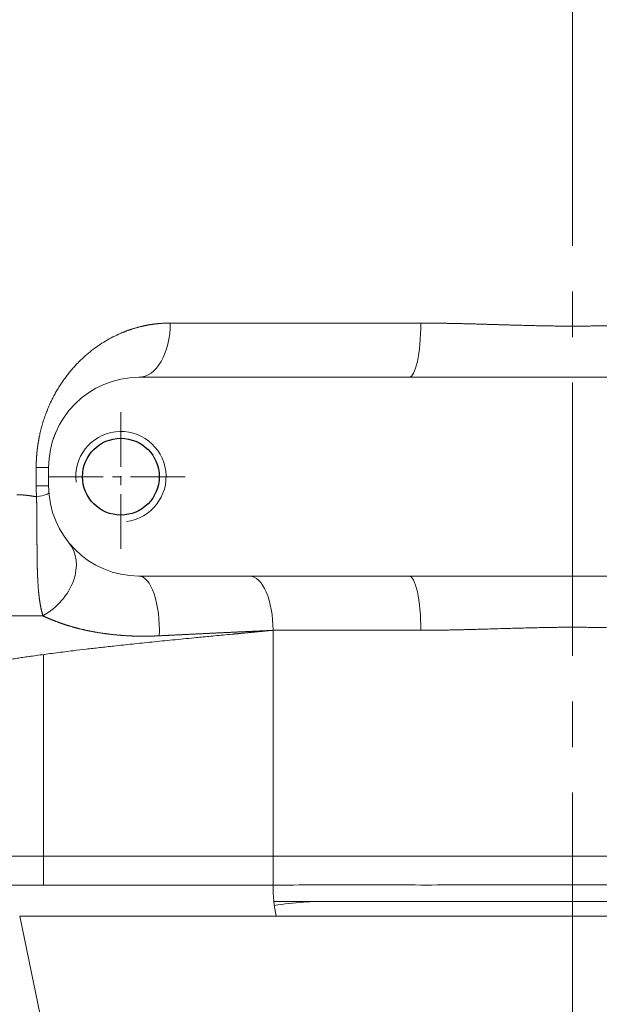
# Model space of a CAD drawing. Header units: millimetres. Extents: x 51337 to 61814, y -21781 to -12277.
# Tile 284 of 378: x 60684 to 60748, y -21135 to -21026. Entities that reach past the tile are written whole.
import ezdxf

# ---------------------------------------------------------------- set-up
doc = ezdxf.new("R2010")
doc.units = ezdxf.units.MM
doc.header["$LTSCALE"] = 0.3175
doc.linetypes.add('CENTER2', pattern=[28.575, 19.05, -3.175, 3.175, -3.175])
for name, color, linetype, lineweight in [('1轮廓实线层', 7, 'Continuous', 18), ('2细线层', 4, 'Continuous', 13), ('3中心线层', 1, 'CENTER2', 13)]:
    doc.layers.add(name, color=color, linetype=linetype, lineweight=lineweight)

msp = doc.modelspace()

# ---------------------------------------------------------------- linework, layer by layer
msp.add_circle((60695.01597, -21076.38829), 4.25)
at = {"layer": '1轮廓实线层'}
for p, q in [((60700.48585, -21059.38829), (60728.21442, -21059.38829)), ((60726.9052, -21065.38829), (60697.01597, -21065.38829)), ((60763.12674, -21065.38829), (60726.9052, -21065.38829)), ((60687.01597, -21075.38829), (60685.64248, -21075.38829)), ((60685.64248, -21077.38829), (60685.64248, -21075.38829)), ((60687.01597, -21075.38829), (60687.01597, -21077.38829)), ((60687.01597, -21077.38829), (60685.64248, -21077.38829)), ((60697.01597, -21087.38829), (60726.9052, -21087.38829)), ((60726.9052, -21087.38829), (60763.12674, -21087.38829)), ((60711.85722, -21093.38829), (60711.85722, -21118.38829)), ((60728.21442, -21093.38829), (60711.85722, -21093.38829)), ((60686.45831, -21096.06659), (60686.45831, -21118.38829)), ((60711.85722, -21118.38829), (60625.7306, -21118.38829)), ((60686.45831, -21121.56863), (60686.45831, -21118.38829)), ((60711.85722, -21121.56775), (60711.85722, -21118.38829)), ((60711.85722, -21118.38829), (60782.98728, -21118.38829)), ((60683.81607, -21125.02839), (60687.47593, -21142.71652))]:
    msp.add_line(p, q, dxfattribs=at)
for centre, start, end in [((60697.01597, -21075.38829), 90, 180), ((60697.01597, -21077.38829), 180, 270)]:
    msp.add_arc(centre, 10, start, end, dxfattribs=at)
for centre, major_axis, ratio, start_param, end_param in [((60697.01597, -21059.38829), (0, 6), 0.578313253, 3.141592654, 4.71238898), ((60726.9052, -21059.38829), (0, 6), 0.218202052, 3.141592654, 4.71238898), ((60681.06333, -21078.61842), (-5.98224, -0.4613), 0.092536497, 2.446872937, 3.141592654), ((60684.61422, -21087.49752), (4.65066, 3.79096), 0.760292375, 4.487696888, 6.283185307), ((60697.01597, -21093.38829), (0, 6), 0.376423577, 4.611352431, 6.283185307), ((60709.27343, -21093.38829), (0, 6), 0.430633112, 4.71238898, 6.283185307), ((60726.9052, -21093.38829), (0, 6), 0.218202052, 4.71238898, 6.283185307), ((60715.30229, -21121.56775), (-0.00003, 8), 0.430633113, 1.570794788, 2.018309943)]:
    msp.add_ellipse(centre, major_axis=major_axis, ratio=ratio, start_param=start_param, end_param=end_param, dxfattribs=at)
for points, knots in [([(60685.64248, -21075.38829), (60685.6425, -21075.37065), (60685.64253, -21075.33535), (60685.64279, -21075.28241), (60685.6432, -21075.22947), (60685.64378, -21075.17653), (60685.64452, -21075.12359), (60685.64543, -21075.07064), (60685.6465, -21075.0177), (60685.64774, -21074.96475), (60685.64915, -21074.91181), (60685.65072, -21074.85886), (60685.65246, -21074.80591), (60685.65436, -21074.75296), (60685.65643, -21074.70001), (60685.65866, -21074.64706), (60685.66106, -21074.59411), (60685.66362, -21074.54116), (60685.66635, -21074.48821), (60685.66924, -21074.43525), (60685.67231, -21074.3823), (60685.67553, -21074.32934), (60685.67892, -21074.27639), (60685.68248, -21074.22343), (60685.68621, -21074.17047), (60685.69009, -21074.11751), (60685.69415, -21074.06455), (60685.69837, -21074.01159), (60685.70276, -21073.95863), (60685.70731, -21073.90567), (60685.71203, -21073.85271), (60685.71692, -21073.79975), (60685.72197, -21073.74678), (60685.72719, -21073.69382), (60685.73257, -21073.64085), (60685.73812, -21073.58788), (60685.74384, -21073.53492), (60685.74973, -21073.48195), (60685.75578, -21073.42898), (60685.76199, -21073.37601), (60685.76838, -21073.32304), (60685.77493, -21073.27007), (60685.78165, -21073.2171), (60685.78853, -21073.16412), (60685.79559, -21073.11115), (60685.80281, -21073.05817), (60685.81019, -21073.0052), (60685.81775, -21072.95222), (60685.82547, -21072.89925), (60685.83336, -21072.84627), (60685.84141, -21072.79329), (60685.84964, -21072.74031), (60685.85803, -21072.68733), (60685.86659, -21072.63435), (60685.87532, -21072.58137), (60685.88422, -21072.52838), (60685.89328, -21072.4754), (60685.90251, -21072.42242), (60685.91192, -21072.36943), (60685.92149, -21072.31645), (60685.93122, -21072.26346), (60685.94113, -21072.21047), (60685.95121, -21072.15748), (60685.96146, -21072.10449), (60685.97187, -21072.0515), (60685.98245, -21071.99851), (60685.99321, -21071.94552), (60686.0384, -21071.7263), (60686.12447, -21071.34282), (60686.26452, -21070.80129), (60686.42186, -21070.26591), (60686.59666, -21069.73671), (60686.78911, -21069.21366), (60686.96369, -21068.78486), (60687.11171, -21068.44571), (60687.22682, -21068.1931), (60687.34577, -21067.94305), (60687.46856, -21067.69553), (60687.59523, -21067.45057), (60687.72582, -21067.20814), (60687.86034, -21066.96827), (60687.99883, -21066.73093), (60688.14131, -21066.49615), (60688.28783, -21066.2639), (60688.43841, -21066.0342), (60688.59309, -21065.80705), (60688.75189, -21065.58244), (60688.91486, -21065.36038), (60689.08202, -21065.14086), (60689.25341, -21064.92388), (60689.42907, -21064.70945), (60689.60903, -21064.49756), (60689.79334, -21064.28822), (60689.98201, -21064.08142), (60690.17511, -21063.87717), (60690.52907, -21063.51574), (60691.05641, -21063.01741), (60691.77724, -21062.41605), (60692.52959, -21061.86539), (60693.31415, -21061.36544), (60694.13158, -21060.91621), (60694.72885, -21060.63652), (60695.08345, -21060.4855), (60695.18365, -21060.4437), (60695.28401, -21060.40272), (60695.38451, -21060.36254), (60695.48517, -21060.32317), (60695.58597, -21060.28462), (60695.68692, -21060.24688), (60695.78801, -21060.20995), (60695.88926, -21060.17383), (60695.99065, -21060.13853), (60696.09219, -21060.10403), (60696.19387, -21060.07035), (60696.29571, -21060.03748), (60696.39768, -21060.00542), (60696.49981, -21059.97417), (60696.60208, -21059.94373), (60696.70449, -21059.91411), (60696.80705, -21059.88529), (60696.90976, -21059.85729), (60697.01261, -21059.8301), (60697.1156, -21059.80372), (60697.21874, -21059.77816), (60697.32202, -21059.7534), (60697.42545, -21059.72946), (60697.52902, -21059.70632), (60697.63273, -21059.684), (60697.73658, -21059.6625), (60697.84058, -21059.6418), (60697.94471, -21059.62191), (60698.04899, -21059.60284), (60698.15341, -21059.58458), (60698.25797, -21059.56713), (60698.36268, -21059.55049), (60698.46752, -21059.53466), (60698.5725, -21059.51965), (60698.67762, -21059.50544), (60698.78289, -21059.49205), (60698.88829, -21059.47947), (60698.99383, -21059.4677), (60699.09951, -21059.45674), (60699.20533, -21059.4466), (60699.31128, -21059.43726), (60699.41738, -21059.42874), (60699.52361, -21059.42103), (60699.62998, -21059.41413), (60699.73648, -21059.40804), (60699.84313, -21059.40277), (60699.9499, -21059.3983), (60700.05682, -21059.39465), (60700.16387, -21059.39181), (60700.27106, -21059.38979), (60700.37837, -21059.38853), (60700.45003, -21059.38837), (60700.48585, -21059.38829)], [0, 0, 0, 0, 0.001866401, 0.003732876, 0.005599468, 0.007466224, 0.009333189, 0.011200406, 0.01306792, 0.014935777, 0.016804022, 0.018672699, 0.020541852, 0.022411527, 0.024281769, 0.026152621, 0.028024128, 0.029896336, 0.031769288, 0.033643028, 0.035517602, 0.037393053, 0.039269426, 0.041146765, 0.043025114, 0.044904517, 0.046785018, 0.048666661, 0.05054949, 0.052433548, 0.05431888, 0.056205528, 0.058093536, 0.059982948, 0.061873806, 0.063766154, 0.065660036, 0.067555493, 0.06945257, 0.071351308, 0.07325175, 0.075153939, 0.077057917, 0.078963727, 0.08087141, 0.082781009, 0.084692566, 0.086606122, 0.088521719, 0.090439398, 0.092359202, 0.094281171, 0.096205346, 0.098131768, 0.100060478, 0.101991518, 0.103924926, 0.105860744, 0.107799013, 0.109739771, 0.111683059, 0.113628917, 0.115577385, 0.117528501, 0.119482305, 0.121438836, 0.123398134, 0.125360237, 0.145790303, 0.166338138, 0.187045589, 0.207953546, 0.229101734, 0.250528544, 0.261317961, 0.272138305, 0.282993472, 0.293887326, 0.304823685, 0.315806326, 0.326838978, 0.337925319, 0.349068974, 0.360273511, 0.371542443, 0.382879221, 0.394287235, 0.405769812, 0.417330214, 0.428971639, 0.440697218, 0.452510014, 0.464413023, 0.476409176, 0.488501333, 0.500692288, 0.541946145, 0.583157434, 0.624431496, 0.665873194, 0.707586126, 0.749671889, 0.754546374, 0.759412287, 0.764269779, 0.769119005, 0.773960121, 0.778793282, 0.783618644, 0.788436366, 0.793246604, 0.798049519, 0.802845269, 0.807634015, 0.812415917, 0.817191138, 0.82195984, 0.826722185, 0.831478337, 0.836228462, 0.840972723, 0.845711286, 0.850444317, 0.855171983, 0.859894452, 0.864611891, 0.869324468, 0.874032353, 0.878735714, 0.883434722, 0.888129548, 0.892820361, 0.897507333, 0.902190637, 0.906870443, 0.911546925, 0.916220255, 0.920890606, 0.925558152, 0.930223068, 0.934885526, 0.939545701, 0.944203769, 0.948859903, 0.95351428, 0.958167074, 0.96281846, 0.967468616, 0.972117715, 0.976765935, 0.981413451, 0.986060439, 0.990707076, 0.995353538, 1, 1, 1, 1]), ([(60728.21442, -21059.38829), (60728.25496, -21059.38831), (60728.33692, -21059.38834), (60728.46121, -21059.3886), (60728.58814, -21059.389), (60728.71771, -21059.38957), (60728.84993, -21059.3903), (60728.98479, -21059.3912), (60729.12231, -21059.39226), (60729.26249, -21059.39347), (60729.40532, -21059.39486), (60729.55081, -21059.3964), (60729.69896, -21059.3981), (60729.84978, -21059.39997), (60730.00326, -21059.402), (60730.15941, -21059.4042), (60730.31824, -21059.40655), (60730.47974, -21059.40907), (60730.64392, -21059.41175), (60730.81077, -21059.41459), (60730.98031, -21059.4176), (60731.15254, -21059.42076), (60731.32745, -21059.42409), (60731.50505, -21059.42758), (60731.68534, -21059.43124), (60731.86832, -21059.43505), (60732.054, -21059.43903), (60732.24238, -21059.44317), (60732.43346, -21059.44747), (60732.62724, -21059.45194), (60732.82373, -21059.45657), (60733.02292, -21059.46136), (60733.22483, -21059.46631), (60733.42944, -21059.47142), (60733.63676, -21059.4767), (60733.8468, -21059.48214), (60734.05955, -21059.48774), (60734.27502, -21059.49351), (60734.49321, -21059.49943), (60734.71412, -21059.50552), (60734.93775, -21059.51177), (60735.1641, -21059.51819), (60735.39318, -21059.52476), (60735.62498, -21059.5315), (60735.8595, -21059.5384), (60736.09675, -21059.54546), (60736.33673, -21059.55268), (60736.64005, -21059.56194), (60737.00316, -21059.57298), (60737.42252, -21059.58541), (60737.83384, -21059.59734), (60738.23707, -21059.60876), (60738.63221, -21059.61968), (60739.01922, -21059.63009), (60739.39808, -21059.63999), (60739.76879, -21059.64938), (60740.13131, -21059.65826), (60740.48565, -21059.66663), (60740.83177, -21059.6745), (60741.16967, -21059.68186), (60741.49933, -21059.68871), (60741.82075, -21059.69505), (60742.13391, -21059.70088), (60742.43881, -21059.70621), (60742.73543, -21059.71103), (60743.02378, -21059.71534), (60743.30383, -21059.71914), (60743.57559, -21059.72243), (60743.83905, -21059.72522), (60744.09421, -21059.72749), (60744.34107, -21059.72926), (60744.57961, -21059.73052), (60744.80983, -21059.73128), (60745.12396, -21059.73163), (60745.53775, -21059.73051), (60746.06694, -21059.72683), (60746.63504, -21059.72078), (60747.24201, -21059.71235), (60747.8878, -21059.70155), (60748.57231, -21059.68838), (60749.29546, -21059.67284), (60750.05712, -21059.65492), (60750.85715, -21059.63462), (60751.69538, -21059.61194), (60752.57161, -21059.58693), (60753.28735, -21059.56534), (60753.82829, -21059.54881), (60754.18009, -21059.5383), (60754.52593, -21059.52813), (60754.86583, -21059.51832), (60755.19979, -21059.50887), (60755.52781, -21059.49977), (60755.84989, -21059.49103), (60756.16604, -21059.48265), (60756.47627, -21059.47462), (60756.78058, -21059.46695), (60757.07897, -21059.45964), (60757.37146, -21059.45268), (60757.65804, -21059.44608), (60757.93873, -21059.43984), (60758.21353, -21059.43395), (60758.48244, -21059.42842), (60758.74548, -21059.42324), (60759.00266, -21059.41843), (60759.25397, -21059.41396), (60759.49944, -21059.40986), (60759.73906, -21059.40611), (60759.97284, -21059.40272), (60760.2008, -21059.39968), (60760.42294, -21059.39701), (60760.63926, -21059.39468), (60760.84979, -21059.39272), (60761.05452, -21059.39111), (60761.25346, -21059.38985), (60761.44663, -21059.38896), (60761.63403, -21059.3884), (60761.75699, -21059.38833), (60761.81753, -21059.38829)], [0, 0, 0, 0, 0.003678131, 0.007434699, 0.011269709, 0.015183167, 0.019175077, 0.023245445, 0.027394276, 0.031621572, 0.035927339, 0.04031158, 0.044774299, 0.0493155, 0.053935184, 0.058633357, 0.063410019, 0.068265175, 0.073198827, 0.078210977, 0.083301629, 0.088470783, 0.093718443, 0.09904461, 0.104449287, 0.109932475, 0.115494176, 0.121134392, 0.126853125, 0.132650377, 0.138526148, 0.144480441, 0.150513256, 0.156624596, 0.162814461, 0.169082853, 0.175429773, 0.181855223, 0.188359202, 0.194941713, 0.201602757, 0.208342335, 0.215160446, 0.222057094, 0.229032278, 0.236085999, 0.243218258, 0.250429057, 0.263120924, 0.275566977, 0.287767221, 0.299721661, 0.311430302, 0.322893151, 0.334110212, 0.345081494, 0.355807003, 0.366286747, 0.376520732, 0.38650897, 0.396251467, 0.405748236, 0.414999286, 0.424004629, 0.432764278, 0.441278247, 0.449546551, 0.457569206, 0.465346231, 0.472877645, 0.48016347, 0.48720373, 0.493998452, 0.500547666, 0.515015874, 0.530634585, 0.547404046, 0.56532446, 0.584395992, 0.604618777, 0.625992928, 0.648518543, 0.672195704, 0.697024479, 0.72300493, 0.75013711, 0.760766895, 0.771225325, 0.781512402, 0.791628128, 0.801572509, 0.811345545, 0.820947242, 0.830377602, 0.83963663, 0.84872433, 0.857640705, 0.866385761, 0.874959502, 0.883361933, 0.89159306, 0.899652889, 0.907541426, 0.915258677, 0.92280465, 0.930179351, 0.93738279, 0.944414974, 0.951275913, 0.957965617, 0.964484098, 0.970831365, 0.977007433, 0.983012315, 0.988846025, 0.994508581, 1, 1, 1, 1]), ([(60687.53945, -21072.19594), (60687.59453, -21072.03212), (60687.6533, -21071.87136), (60687.84412, -21071.38831), (60687.98739, -21071.07537), (60688.1432, -21070.77552)], [0, 0, 0, 0, 0.325326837, 0.325326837, 1, 1, 1, 1]), ([(60683.48298, -21078.38829), (60683.49796, -21078.38832), (60683.52795, -21078.38836), (60683.57303, -21078.3887), (60683.61824, -21078.38924), (60683.66357, -21078.39), (60683.70904, -21078.39098), (60683.75463, -21078.39217), (60683.80035, -21078.39359), (60683.8462, -21078.39522), (60683.89218, -21078.39707), (60683.93829, -21078.39914), (60683.98453, -21078.40142), (60684.0309, -21078.40392), (60684.0774, -21078.40664), (60684.12404, -21078.40958), (60684.1708, -21078.41273), (60684.21769, -21078.4161), (60684.26471, -21078.41969), (60684.31187, -21078.4235), (60684.35915, -21078.42752), (60684.40657, -21078.43176), (60684.45412, -21078.43622), (60684.5018, -21078.4409), (60684.54962, -21078.44579), (60684.59756, -21078.4509), (60684.64564, -21078.45623), (60684.69386, -21078.46178), (60684.74221, -21078.46754), (60684.79069, -21078.47353), (60684.8393, -21078.47972), (60684.88805, -21078.48614), (60684.93693, -21078.49278), (60684.98595, -21078.49963), (60685.0351, -21078.5067), (60685.08439, -21078.51398), (60685.13381, -21078.52149), (60685.18337, -21078.52921), (60685.23306, -21078.53715), (60685.28289, -21078.5453), (60685.33285, -21078.55368), (60685.38295, -21078.56227), (60685.43319, -21078.57108), (60685.48357, -21078.58011), (60685.53408, -21078.58935), (60685.58473, -21078.59881), (60685.63551, -21078.60848), (60685.66944, -21078.6151), (60685.68641, -21078.61842)], [0, 0, 0, 0, 0.020949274, 0.041931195, 0.062945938, 0.08399368, 0.105074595, 0.126188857, 0.147336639, 0.168518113, 0.189733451, 0.210982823, 0.2322664, 0.25358435, 0.274936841, 0.29632404, 0.317746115, 0.339203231, 0.360695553, 0.382223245, 0.40378647, 0.425385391, 0.447020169, 0.468690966, 0.490397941, 0.512141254, 0.533921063, 0.555737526, 0.5775908, 0.599481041, 0.621408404, 0.643373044, 0.665375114, 0.687414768, 0.709492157, 0.731607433, 0.753760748, 0.775952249, 0.798182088, 0.820450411, 0.842757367, 0.865103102, 0.887487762, 0.909911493, 0.932374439, 0.954876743, 0.97741855, 1, 1, 1, 1]), ([(60686.38781, -21091.78914), (60686.38255, -21091.77086), (60686.37197, -21091.73401), (60686.35626, -21091.67812), (60686.34055, -21091.62126), (60686.32486, -21091.56337), (60686.3092, -21091.50444), (60686.29359, -21091.44446), (60686.27805, -21091.38341), (60686.26257, -21091.32127), (60686.24718, -21091.25801), (60686.23189, -21091.19361), (60686.21671, -21091.12806), (60686.20165, -21091.06132), (60686.18672, -21090.99339), (60686.17194, -21090.92422), (60686.15731, -21090.85381), (60686.14284, -21090.78212), (60686.12855, -21090.70914), (60686.11445, -21090.63483), (60686.10054, -21090.55916), (60686.08683, -21090.48212), (60686.07333, -21090.40367), (60686.06004, -21090.32379), (60686.04698, -21090.24244), (60686.03415, -21090.15961), (60686.02156, -21090.07525), (60686.0092, -21089.98934), (60685.99708, -21089.90184), (60685.98521, -21089.81273), (60685.97358, -21089.72197), (60685.9622, -21089.62954), (60685.95106, -21089.53539), (60685.94016, -21089.43949), (60685.9295, -21089.34181), (60685.91909, -21089.24232), (60685.90704, -21089.12276), (60685.89398, -21088.98417), (60685.88059, -21088.82758), (60685.86852, -21088.67305), (60685.85763, -21088.52076), (60685.84779, -21088.37092), (60685.83887, -21088.22371), (60685.83076, -21088.07932), (60685.82336, -21087.93792), (60685.81658, -21087.79972), (60685.81035, -21087.66487), (60685.80461, -21087.53357), (60685.79928, -21087.40597), (60685.79433, -21087.28225), (60685.78972, -21087.16256), (60685.78541, -21087.04706), (60685.78139, -21086.93589), (60685.77764, -21086.8292), (60685.77414, -21086.72713), (60685.77089, -21086.6298), (60685.76789, -21086.53733), (60685.76515, -21086.44983), (60685.76267, -21086.36743), (60685.76045, -21086.29021), (60685.75852, -21086.21826), (60685.75687, -21086.15169), (60685.75517, -21086.07175), (60685.75341, -21085.9766), (60685.75147, -21085.86436), (60685.74972, -21085.75218), (60685.74811, -21085.64011), (60685.74665, -21085.52817), (60685.74529, -21085.41639), (60685.74404, -21085.30478), (60685.74288, -21085.19338), (60685.74179, -21085.08222), (60685.74077, -21084.97132), (60685.7398, -21084.86071), (60685.73886, -21084.75041), (60685.73797, -21084.64045), (60685.73709, -21084.53086), (60685.73624, -21084.42166), (60685.7354, -21084.31287), (60685.73457, -21084.20453), (60685.73374, -21084.09666), (60685.73291, -21083.98929), (60685.73209, -21083.88243), (60685.73127, -21083.77611), (60685.73044, -21083.67036), (60685.72962, -21083.5652), (60685.7288, -21083.46066), (60685.72799, -21083.35675), (60685.72719, -21083.2535), (60685.7264, -21083.15093), (60685.72563, -21083.04907), (60685.72489, -21082.94792), (60685.72418, -21082.84753), (60685.7235, -21082.7479), (60685.72287, -21082.64905), (60685.7223, -21082.55113), (60685.72178, -21082.4538), (60685.72128, -21082.35673), (60685.7208, -21082.25945), (60685.72033, -21082.16198), (60685.71986, -21082.06432), (60685.71939, -21081.96648), (60685.71892, -21081.86848), (60685.71843, -21081.77032), (60685.71793, -21081.67202), (60685.71742, -21081.57359), (60685.71688, -21081.47504), (60685.71631, -21081.37639), (60685.71572, -21081.27764), (60685.71509, -21081.1788), (60685.71443, -21081.07989), (60685.71374, -21080.98093), (60685.713, -21080.88191), (60685.71223, -21080.78286), (60685.71142, -21080.68378), (60685.71057, -21080.58469), (60685.70967, -21080.4856), (60685.70874, -21080.38652), (60685.70776, -21080.28746), (60685.70674, -21080.18844), (60685.70568, -21080.08946), (60685.70459, -21079.99054), (60685.70345, -21079.8917), (60685.70228, -21079.79293), (60685.70107, -21079.69427), (60685.69983, -21079.5957), (60685.69856, -21079.49726), (60685.69727, -21079.39894), (60685.69595, -21079.30077), (60685.69461, -21079.20275), (60685.69325, -21079.1049), (60685.69188, -21079.00722), (60685.6905, -21078.90973), (60685.68911, -21078.81244), (60685.68773, -21078.71536), (60685.6868, -21078.6507), (60685.68634, -21078.61842)], [0, 0, 0, 0, 0.005551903, 0.011187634, 0.016907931, 0.022713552, 0.028605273, 0.034583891, 0.040650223, 0.046805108, 0.053049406, 0.059383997, 0.065809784, 0.072327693, 0.078938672, 0.085643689, 0.092443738, 0.099339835, 0.106333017, 0.113424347, 0.12061491, 0.127905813, 0.135298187, 0.142793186, 0.150391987, 0.158095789, 0.165905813, 0.173823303, 0.181849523, 0.18998576, 0.198233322, 0.206593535, 0.215067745, 0.223657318, 0.232363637, 0.241188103, 0.250132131, 0.264023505, 0.277631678, 0.290948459, 0.303965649, 0.31667507, 0.329068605, 0.341138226, 0.352876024, 0.364274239, 0.375325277, 0.386021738, 0.396356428, 0.406322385, 0.415912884, 0.425121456, 0.433941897, 0.442368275, 0.45039494, 0.45801653, 0.465227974, 0.472024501, 0.478401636, 0.484355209, 0.489881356, 0.49497652, 0.499637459, 0.508158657, 0.516632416, 0.52505771, 0.533433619, 0.54175918, 0.550033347, 0.558255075, 0.566423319, 0.574537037, 0.582595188, 0.590596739, 0.598540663, 0.606425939, 0.614251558, 0.62201652, 0.629719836, 0.637360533, 0.64493765, 0.652450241, 0.65989738, 0.667278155, 0.674591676, 0.681837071, 0.689013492, 0.696120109, 0.70315612, 0.710120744, 0.717013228, 0.723832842, 0.730578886, 0.73725069, 0.74384761, 0.750369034, 0.756790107, 0.763205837, 0.769615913, 0.776020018, 0.782417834, 0.788809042, 0.795193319, 0.801570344, 0.807939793, 0.814301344, 0.820654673, 0.826999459, 0.833335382, 0.839662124, 0.845979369, 0.852286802, 0.858584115, 0.864871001, 0.871147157, 0.877412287, 0.883666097, 0.889908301, 0.896138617, 0.90235677, 0.908562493, 0.914755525, 0.920935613, 0.927102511, 0.933255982, 0.9393958, 0.945521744, 0.951633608, 0.95773119, 0.963814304, 0.969882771, 0.975936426, 0.981975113, 0.987998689, 0.994007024, 1, 1, 1, 1]), ([(60675.9108, -21092.33391), (60675.93364, -21092.33006), (60675.97954, -21092.3223), (60676.04888, -21092.31086), (60676.11903, -21092.29948), (60676.18998, -21092.28818), (60676.26174, -21092.27695), (60676.33431, -21092.26581), (60676.4077, -21092.25475), (60676.4819, -21092.24378), (60676.55692, -21092.23289), (60676.63276, -21092.22209), (60676.70942, -21092.21137), (60676.78689, -21092.20075), (60676.8652, -21092.19023), (60676.94432, -21092.17979), (60677.02428, -21092.16946), (60677.10506, -21092.15922), (60677.18667, -21092.14908), (60677.26912, -21092.13904), (60677.3524, -21092.1291), (60677.43651, -21092.11927), (60677.52146, -21092.10954), (60677.60725, -21092.09993), (60677.69388, -21092.09042), (60677.78135, -21092.08102), (60677.86967, -21092.07174), (60677.95883, -21092.06257), (60678.04884, -21092.05351), (60678.13969, -21092.04457), (60678.2314, -21092.03576), (60678.32395, -21092.02706), (60678.41736, -21092.01848), (60678.51163, -21092.01003), (60678.60675, -21092.00171), (60678.70272, -21091.99351), (60678.79956, -21091.98544), (60678.89726, -21091.9775), (60678.99582, -21091.96969), (60679.09524, -21091.96202), (60679.19553, -21091.95448), (60679.29669, -21091.94708), (60679.39871, -21091.93981), (60679.50161, -21091.93269), (60679.60537, -21091.92571), (60679.71001, -21091.91887), (60679.81553, -21091.91218), (60679.92192, -21091.90563), (60680.02919, -21091.89923), (60680.13734, -21091.89298), (60680.24636, -21091.88688), (60680.35628, -21091.88094), (60680.46707, -21091.87515), (60680.57875, -21091.86952), (60680.69132, -21091.86404), (60680.80478, -21091.85873), (60680.91913, -21091.85358), (60681.03438, -21091.84858), (60681.15053, -21091.84375), (60681.26758, -21091.83908), (60681.38553, -21091.83458), (60681.50438, -21091.83024), (60681.62413, -21091.82606), (60681.74478, -21091.82205), (60681.86633, -21091.81821), (60681.98879, -21091.81453), (60682.11215, -21091.81102), (60682.23642, -21091.80768), (60682.36159, -21091.80451), (60682.48767, -21091.80151), (60682.61466, -21091.79867), (60682.74255, -21091.79601), (60682.87135, -21091.79352), (60683.00107, -21091.79121), (60683.13168, -21091.78906), (60683.26321, -21091.78709), (60683.39566, -21091.78529), (60683.52901, -21091.78367), (60683.66327, -21091.78223), (60683.79844, -21091.78096), (60683.93453, -21091.77987), (60684.07153, -21091.77895), (60684.20945, -21091.77822), (60684.34828, -21091.77766), (60684.48802, -21091.77729), (60684.62868, -21091.77709), (60684.77025, -21091.77708), (60684.91274, -21091.77725), (60685.05615, -21091.7776), (60685.20047, -21091.77813), (60685.34571, -21091.77885), (60685.49187, -21091.77976), (60685.63894, -21091.78085), (60685.78694, -21091.78212), (60685.93585, -21091.78359), (60686.08568, -21091.78524), (60686.23642, -21091.78708), (60686.33725, -21091.78845), (60686.38781, -21091.78914)], [0, 0, 0, 0, 0.006867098, 0.013802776, 0.020807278, 0.027880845, 0.035023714, 0.04223612, 0.049518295, 0.056870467, 0.064292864, 0.071785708, 0.079349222, 0.086983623, 0.094689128, 0.102465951, 0.110314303, 0.118234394, 0.126226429, 0.134290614, 0.14242715, 0.150636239, 0.158918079, 0.167272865, 0.175700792, 0.184202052, 0.192776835, 0.201425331, 0.210147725, 0.218944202, 0.227814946, 0.236760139, 0.24577996, 0.254874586, 0.264044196, 0.273288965, 0.282609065, 0.292004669, 0.301475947, 0.31102307, 0.320646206, 0.33034552, 0.34012118, 0.349973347, 0.359902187, 0.369907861, 0.379990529, 0.390150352, 0.400387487, 0.410702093, 0.421094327, 0.431564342, 0.442112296, 0.45273834, 0.463442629, 0.474225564, 0.485087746, 0.496029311, 0.507050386, 0.518151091, 0.529331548, 0.540591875, 0.551932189, 0.563352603, 0.574853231, 0.586434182, 0.598095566, 0.609837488, 0.621660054, 0.633563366, 0.645547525, 0.65761263, 0.669758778, 0.681986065, 0.694294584, 0.706684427, 0.719155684, 0.731708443, 0.744342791, 0.757058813, 0.769856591, 0.782736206, 0.79569774, 0.808741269, 0.82186687, 0.835074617, 0.848364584, 0.861736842, 0.875191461, 0.888728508, 0.902348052, 0.916050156, 0.929834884, 0.943702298, 0.957652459, 0.971685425, 0.985801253, 1, 1, 1, 1]), ([(60699.26274, -21093.99341), (60699.22878, -21093.99509), (60699.16067, -21093.99846), (60699.05823, -21094.00317), (60698.95523, -21094.00765), (60698.85169, -21094.01184), (60698.74759, -21094.01577), (60698.64295, -21094.01941), (60698.53775, -21094.02277), (60698.432, -21094.02583), (60698.3257, -21094.02858), (60698.21884, -21094.03103), (60698.11143, -21094.03316), (60698.00347, -21094.03496), (60697.89496, -21094.03643), (60697.78589, -21094.03756), (60697.67626, -21094.03834), (60697.56608, -21094.03877), (60697.45534, -21094.03884), (60697.34405, -21094.03853), (60697.2322, -21094.03784), (60697.1198, -21094.03677), (60697.00684, -21094.03531), (60696.89332, -21094.03344), (60696.77924, -21094.03116), (60696.66461, -21094.02846), (60696.54942, -21094.02533), (60696.43368, -21094.02177), (60696.31738, -21094.01776), (60696.20052, -21094.0133), (60696.0831, -21094.00838), (60695.96513, -21094.00299), (60695.8466, -21093.99712), (60695.72751, -21093.99077), (60695.60787, -21093.98392), (60695.48767, -21093.97656), (60695.36692, -21093.9687), (60695.24561, -21093.96031), (60695.12375, -21093.9514), (60695.00133, -21093.94195), (60694.87836, -21093.93195), (60694.75484, -21093.92139), (60694.63076, -21093.91027), (60694.50614, -21093.89858), (60694.38096, -21093.88631), (60694.25524, -21093.87345), (60694.12897, -21093.85999), (60694.00216, -21093.84592), (60693.87482, -21093.83124), (60693.74694, -21093.81594), (60693.61853, -21093.80001), (60693.4896, -21093.78344), (60693.36013, -21093.76623), (60693.23015, -21093.74836), (60693.09964, -21093.72983), (60692.96862, -21093.71064), (60692.83708, -21093.69077), (60692.70503, -21093.67023), (60692.57248, -21093.649), (60692.44531, -21093.62805), (60692.32391, -21093.60752), (60692.20868, -21093.58755), (60692.09416, -21093.56722), (60691.98033, -21093.54654), (60691.86721, -21093.5255), (60691.7548, -21093.50411), (60691.64309, -21093.48237), (60691.5321, -21093.46028), (60691.42182, -21093.43785), (60691.31226, -21093.41508), (60691.20342, -21093.39198), (60691.09529, -21093.36854), (60690.98789, -21093.34477), (60690.88121, -21093.32068), (60690.77526, -21093.29627), (60690.67004, -21093.27155), (60690.56555, -21093.24651), (60690.4618, -21093.22117), (60690.35878, -21093.19553), (60690.2565, -21093.16959), (60690.15495, -21093.14336), (60690.05415, -21093.11684), (60689.9541, -21093.09005), (60689.85479, -21093.06298), (60689.75623, -21093.03565), (60689.65843, -21093.00805), (60689.56137, -21092.9802), (60689.46508, -21092.95211), (60689.36954, -21092.92377), (60689.27476, -21092.8952), (60689.18074, -21092.86641), (60689.08749, -21092.83739), (60688.99501, -21092.80817), (60688.90329, -21092.77875), (60688.81235, -21092.74913), (60688.72218, -21092.71932), (60688.63279, -21092.68934), (60688.54417, -21092.6592), (60688.45634, -21092.62889), (60688.36929, -21092.59844), (60688.28302, -21092.56784), (60688.19755, -21092.53712), (60688.11286, -21092.50627), (60688.02896, -21092.47532), (60687.94586, -21092.44426), (60687.86355, -21092.41312), (60687.78204, -21092.3819), (60687.70133, -21092.35061), (60687.62143, -21092.31926), (60687.54233, -21092.28786), (60687.46403, -21092.25644), (60687.38654, -21092.22499), (60687.30987, -21092.19352), (60687.23401, -21092.16206), (60687.15896, -21092.13061), (60687.08472, -21092.09918), (60687.01131, -21092.06779), (60686.93872, -21092.03645), (60686.86695, -21092.00517), (60686.796, -21091.97396), (60686.72587, -21091.94284), (60686.65658, -21091.91181), (60686.58811, -21091.88089), (60686.52048, -21091.8501), (60686.45365, -21091.81944), (60686.40966, -21091.79907), (60686.38771, -21091.7889)], [0, 0, 0, 0, 0.007440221, 0.014918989, 0.022436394, 0.029992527, 0.037587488, 0.045221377, 0.0528943, 0.060606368, 0.068357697, 0.076148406, 0.083978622, 0.091848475, 0.099758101, 0.107707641, 0.115697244, 0.123727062, 0.131797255, 0.139907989, 0.148059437, 0.156251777, 0.164485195, 0.172759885, 0.181076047, 0.189433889, 0.197833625, 0.206275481, 0.214759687, 0.223286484, 0.23185612, 0.240468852, 0.249124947, 0.257824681, 0.266568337, 0.275356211, 0.284188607, 0.29306584, 0.301988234, 0.310956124, 0.319969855, 0.329029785, 0.338136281, 0.347289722, 0.356490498, 0.365739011, 0.375035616, 0.384380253, 0.393773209, 0.403214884, 0.41270569, 0.422246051, 0.431836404, 0.4414772, 0.451168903, 0.46091199, 0.470706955, 0.480554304, 0.49045456, 0.500408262, 0.509094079, 0.517740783, 0.526348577, 0.534917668, 0.543448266, 0.551940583, 0.560394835, 0.568811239, 0.577190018, 0.585531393, 0.59383559, 0.602102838, 0.610333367, 0.618527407, 0.626685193, 0.63480696, 0.642892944, 0.650943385, 0.658958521, 0.666938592, 0.674883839, 0.682794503, 0.690670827, 0.698513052, 0.706321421, 0.714096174, 0.721837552, 0.729545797, 0.737221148, 0.744863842, 0.752474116, 0.760052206, 0.767598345, 0.775112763, 0.782595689, 0.790047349, 0.797467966, 0.80485776, 0.812216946, 0.819545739, 0.826844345, 0.834112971, 0.841351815, 0.848561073, 0.855740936, 0.862891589, 0.870013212, 0.877105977, 0.884170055, 0.891205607, 0.898212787, 0.905191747, 0.912142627, 0.919065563, 0.925960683, 0.932828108, 0.93966795, 0.946480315, 0.9532653, 0.960022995, 0.96675348, 0.973456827, 0.980133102, 0.98678236, 0.993404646, 1, 1, 1, 1]), ([(60761.81753, -21093.38829), (60761.77699, -21093.38828), (60761.69503, -21093.38825), (60761.57074, -21093.38799), (60761.44381, -21093.38759), (60761.31424, -21093.38702), (60761.18202, -21093.38628), (60761.04715, -21093.38539), (60760.90963, -21093.38433), (60760.76946, -21093.38311), (60760.62663, -21093.38173), (60760.48114, -21093.38019), (60760.33299, -21093.37848), (60760.18217, -21093.37662), (60760.02869, -21093.37458), (60759.87253, -21093.37239), (60759.71371, -21093.37004), (60759.55221, -21093.36752), (60759.38803, -21093.36484), (60759.22117, -21093.362), (60759.05164, -21093.35899), (60758.87941, -21093.35583), (60758.7045, -21093.3525), (60758.5269, -21093.34901), (60758.34661, -21093.34535), (60758.16363, -21093.34154), (60757.97795, -21093.33756), (60757.78957, -21093.33342), (60757.59849, -21093.32911), (60757.4047, -21093.32465), (60757.20822, -21093.32002), (60757.00902, -21093.31523), (60756.80712, -21093.31028), (60756.60251, -21093.30516), (60756.39519, -21093.29989), (60756.18515, -21093.29445), (60755.97239, -21093.28885), (60755.75692, -21093.28308), (60755.53873, -21093.27716), (60755.31783, -21093.27107), (60755.0942, -21093.26482), (60754.86784, -21093.2584), (60754.63877, -21093.25183), (60754.40697, -21093.24509), (60754.17245, -21093.23819), (60753.9352, -21093.23112), (60753.69522, -21093.22391), (60753.3919, -21093.21465), (60753.02879, -21093.20361), (60752.60942, -21093.19118), (60752.19811, -21093.17925), (60751.79487, -21093.16782), (60751.39974, -21093.15691), (60751.01273, -21093.1465), (60750.63386, -21093.1366), (60750.26316, -21093.12721), (60749.90063, -21093.11833), (60749.5463, -21093.10995), (60749.20018, -21093.10209), (60748.86228, -21093.09473), (60748.53262, -21093.08788), (60748.2112, -21093.08154), (60747.89803, -21093.07571), (60747.59314, -21093.07038), (60747.29651, -21093.06556), (60747.00817, -21093.06125), (60746.72812, -21093.05745), (60746.45636, -21093.05416), (60746.19289, -21093.05137), (60745.93773, -21093.0491), (60745.69088, -21093.04733), (60745.45234, -21093.04606), (60745.22211, -21093.04531), (60744.90799, -21093.04496), (60744.4942, -21093.04608), (60743.96501, -21093.04976), (60743.39691, -21093.05581), (60742.78993, -21093.06424), (60742.14415, -21093.07503), (60741.45964, -21093.0882), (60740.73649, -21093.10375), (60739.97483, -21093.12167), (60739.17479, -21093.14196), (60738.33656, -21093.16465), (60737.46034, -21093.18966), (60736.7446, -21093.21125), (60736.20365, -21093.22778), (60735.85186, -21093.23829), (60735.50602, -21093.24846), (60735.16612, -21093.25827), (60734.83216, -21093.26772), (60734.50414, -21093.27682), (60734.18206, -21093.28556), (60733.8659, -21093.29394), (60733.55568, -21093.30197), (60733.25137, -21093.30964), (60732.95297, -21093.31695), (60732.66049, -21093.32391), (60732.37391, -21093.33051), (60732.09322, -21093.33675), (60731.81842, -21093.34264), (60731.54951, -21093.34817), (60731.28646, -21093.35335), (60731.02929, -21093.35816), (60730.77797, -21093.36262), (60730.53251, -21093.36673), (60730.29289, -21093.37048), (60730.05911, -21093.37387), (60729.83115, -21093.3769), (60729.60901, -21093.37958), (60729.39268, -21093.38191), (60729.18216, -21093.38387), (60728.97743, -21093.38548), (60728.77848, -21093.38673), (60728.58532, -21093.38762), (60728.39792, -21093.38819), (60728.27495, -21093.38826), (60728.21442, -21093.38829)], [0, 0, 0, 0, 0.003678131, 0.007434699, 0.011269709, 0.015183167, 0.019175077, 0.023245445, 0.027394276, 0.031621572, 0.035927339, 0.04031158, 0.044774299, 0.0493155, 0.053935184, 0.058633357, 0.063410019, 0.068265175, 0.073198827, 0.078210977, 0.083301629, 0.088470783, 0.093718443, 0.09904461, 0.104449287, 0.109932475, 0.115494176, 0.121134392, 0.126853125, 0.132650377, 0.138526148, 0.144480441, 0.150513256, 0.156624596, 0.162814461, 0.169082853, 0.175429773, 0.181855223, 0.188359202, 0.194941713, 0.201602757, 0.208342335, 0.215160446, 0.222057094, 0.229032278, 0.236085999, 0.243218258, 0.250429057, 0.263120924, 0.275566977, 0.287767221, 0.299721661, 0.311430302, 0.322893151, 0.334110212, 0.345081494, 0.355807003, 0.366286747, 0.376520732, 0.38650897, 0.396251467, 0.405748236, 0.414999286, 0.424004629, 0.432764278, 0.441278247, 0.449546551, 0.457569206, 0.465346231, 0.472877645, 0.48016347, 0.48720373, 0.493998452, 0.500547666, 0.515015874, 0.530634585, 0.547404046, 0.56532446, 0.584395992, 0.604618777, 0.625992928, 0.648518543, 0.672195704, 0.697024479, 0.72300493, 0.75013711, 0.760766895, 0.771225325, 0.781512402, 0.791628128, 0.801572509, 0.811345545, 0.820947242, 0.830377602, 0.83963663, 0.84872433, 0.857640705, 0.866385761, 0.874959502, 0.883361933, 0.89159306, 0.899652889, 0.907541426, 0.915258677, 0.92280465, 0.930179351, 0.93738279, 0.944414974, 0.951275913, 0.957965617, 0.964484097, 0.970831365, 0.977007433, 0.983012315, 0.988846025, 0.994508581, 1, 1, 1, 1]), ([(60711.85722, -21093.38829), (60711.79092, -21093.3946), (60711.65981, -21093.40706), (60711.46523, -21093.42555), (60711.27503, -21093.44362), (60711.08921, -21093.46126), (60710.90776, -21093.47848), (60710.73069, -21093.49528), (60710.55802, -21093.51165), (60710.38975, -21093.5276), (60710.22589, -21093.54313), (60710.06643, -21093.55823), (60709.91139, -21093.57291), (60709.76077, -21093.58717), (60709.61458, -21093.601), (60709.47282, -21093.61441), (60709.33549, -21093.6274), (60709.20261, -21093.63997), (60709.07417, -21093.65211), (60708.95019, -21093.66383), (60708.83066, -21093.67512), (60708.71558, -21093.686), (60708.60498, -21093.69645), (60708.49883, -21093.70647), (60708.39716, -21093.71608), (60708.29996, -21093.72526), (60708.20724, -21093.73402), (60708.119, -21093.74235), (60708.03524, -21093.75026), (60707.95597, -21093.75775), (60707.88118, -21093.76482), (60707.81089, -21093.77146), (60707.74509, -21093.77768), (60707.68379, -21093.78347), (60707.62698, -21093.78885), (60707.57468, -21093.7938), (60707.22007, -21093.82738), (60706.5762, -21093.88847), (60705.65526, -21093.97614), (60704.77857, -21094.05995), (60703.94645, -21094.13991), (60702.606, -21094.26947), (60700.78122, -21094.44846), (60698.49467, -21094.67865), (60696.33275, -21094.90274), (60694.4005, -21095.10972), (60692.68937, -21095.29927), (60691.19002, -21095.47095), (60689.90664, -21095.62347), (60688.81462, -21095.75802), (60687.8887, -21095.87553), (60686.98451, -21095.99382), (60686.10218, -21096.11284), (60685.39688, -21096.21117), (60684.86691, -21096.28658), (60684.51041, -21096.33766), (60684.17014, -21096.38689), (60683.84614, -21096.43423), (60683.53843, -21096.4797), (60683.24704, -21096.52328), (60682.85692, -21096.58245), (60682.37067, -21096.65796), (60681.79089, -21096.7511), (60681.23541, -21096.84361), (60680.7945, -21096.91986), (60680.46073, -21096.97935), (60680.22659, -21097.02187), (60679.99447, -21097.06482), (60679.76438, -21097.10821), (60679.53631, -21097.15202), (60679.31027, -21097.19627), (60679.08625, -21097.24095), (60678.86427, -21097.28607), (60678.64432, -21097.33161), (60678.4264, -21097.37759), (60678.21053, -21097.424), (60677.99669, -21097.47084), (60677.7849, -21097.51811), (60677.57515, -21097.56581), (60677.36744, -21097.61395), (60677.16179, -21097.66252), (60676.95818, -21097.71152), (60676.75663, -21097.76095), (60676.55714, -21097.81083), (60676.35969, -21097.86107), (60676.22883, -21097.89518), (60676.16371, -21097.91216)], [0, 0, 0, 0, 0.005766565, 0.011403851, 0.016911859, 0.022290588, 0.027540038, 0.032660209, 0.037651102, 0.042512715, 0.04724505, 0.051848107, 0.056321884, 0.060666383, 0.064881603, 0.068967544, 0.072924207, 0.076751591, 0.080449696, 0.084018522, 0.087458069, 0.090768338, 0.093949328, 0.097001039, 0.099923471, 0.102716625, 0.1053805, 0.107915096, 0.110320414, 0.112596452, 0.114743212, 0.116760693, 0.118648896, 0.120407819, 0.122037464, 0.12353783, 0.124908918, 0.1525485, 0.178870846, 0.203875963, 0.22756386, 0.249934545, 0.31814479, 0.382577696, 0.443233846, 0.500113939, 0.544586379, 0.586254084, 0.625117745, 0.651350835, 0.676954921, 0.701930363, 0.72627755, 0.749996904, 0.760266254, 0.770084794, 0.77945254, 0.788369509, 0.796835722, 0.804851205, 0.812415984, 0.829024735, 0.844965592, 0.860239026, 0.874845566, 0.881341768, 0.887783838, 0.894171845, 0.900505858, 0.906785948, 0.913012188, 0.919184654, 0.925303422, 0.931368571, 0.937380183, 0.943338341, 0.94924313, 0.955094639, 0.960892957, 0.966638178, 0.972330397, 0.977969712, 0.983556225, 0.989090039, 0.99457126, 1, 1, 1, 1]), ([(60711.85722, -21093.38829), (60711.78931, -21093.39151), (60711.65383, -21093.39793), (60711.45099, -21093.40752), (60711.24909, -21093.41707), (60711.04812, -21093.42656), (60710.84809, -21093.43601), (60710.64899, -21093.4454), (60710.45084, -21093.45475), (60710.25362, -21093.46405), (60710.05735, -21093.4733), (60709.86202, -21093.48251), (60709.66764, -21093.49166), (60709.47421, -21093.50078), (60709.28173, -21093.50984), (60709.09021, -21093.51887), (60708.89963, -21093.52785), (60708.71002, -21093.53678), (60708.52136, -21093.54567), (60708.33366, -21093.55452), (60708.14693, -21093.56333), (60707.96115, -21093.57209), (60707.77634, -21093.58081), (60707.5925, -21093.58949), (60707.40962, -21093.59813), (60707.22771, -21093.60673), (60707.04678, -21093.61529), (60706.86681, -21093.6238), (60706.68782, -21093.63228), (60706.5098, -21093.64072), (60706.33276, -21093.64911), (60706.15669, -21093.65747), (60705.98161, -21093.66579), (60705.8075, -21093.67407), (60705.63438, -21093.68231), (60705.46223, -21093.69052), (60705.29107, -21093.69868), (60705.1209, -21093.70681), (60704.95171, -21093.71489), (60704.78351, -21093.72294), (60704.61629, -21093.73095), (60704.45007, -21093.73892), (60704.28484, -21093.74686), (60704.12059, -21093.75475), (60703.95734, -21093.76261), (60703.79508, -21093.77043), (60703.63382, -21093.77821), (60703.47356, -21093.78595), (60703.31429, -21093.79366), (60703.15601, -21093.80133), (60702.99874, -21093.80895), (60702.84246, -21093.81654), (60702.68719, -21093.8241), (60702.53292, -21093.83161), (60702.37965, -21093.83908), (60702.22738, -21093.84652), (60702.07612, -21093.85391), (60701.92586, -21093.86127), (60701.77661, -21093.86859), (60701.62837, -21093.87587), (60701.48113, -21093.88311), (60701.3349, -21093.89031), (60701.18968, -21093.89747), (60701.04548, -21093.90459), (60700.90228, -21093.91167), (60700.7601, -21093.91871), (60700.61892, -21093.9257), (60700.47877, -21093.93266), (60700.33962, -21093.93958), (60700.2015, -21093.94645), (60700.06438, -21093.95329), (60699.92829, -21093.96008), (60699.79321, -21093.96683), (60699.65915, -21093.97353), (60699.52612, -21093.9802), (60699.3941, -21093.98682), (60699.30641, -21093.99122), (60699.26274, -21093.99341)], [0, 0, 0, 0, 0.016410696, 0.03273827, 0.048982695, 0.065143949, 0.081222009, 0.097216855, 0.113128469, 0.128956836, 0.144701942, 0.160363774, 0.175942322, 0.191437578, 0.206849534, 0.222178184, 0.237423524, 0.252585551, 0.267664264, 0.282659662, 0.297571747, 0.31240052, 0.327145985, 0.341808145, 0.356387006, 0.370882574, 0.385294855, 0.399623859, 0.413869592, 0.428032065, 0.442111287, 0.456107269, 0.470020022, 0.483849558, 0.497595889, 0.511259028, 0.524838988, 0.538335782, 0.551749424, 0.565079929, 0.578327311, 0.591491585, 0.604572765, 0.617570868, 0.630485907, 0.643317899, 0.656066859, 0.668732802, 0.681315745, 0.693815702, 0.70623269, 0.718566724, 0.730817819, 0.742985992, 0.755071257, 0.767073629, 0.778993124, 0.790829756, 0.802583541, 0.814254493, 0.825842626, 0.837347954, 0.848770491, 0.86011025, 0.871367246, 0.88254149, 0.893632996, 0.904641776, 0.915567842, 0.926411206, 0.937171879, 0.947849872, 0.958445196, 0.968957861, 0.979387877, 0.989735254, 1, 1, 1, 1]), ([(60711.85722, -21121.56775), (60708.48376, -21121.56773), (60705.07031, -21121.56771), (60699.89042, -21121.56848), (60698.15382, -21121.56851), (60694.6607, -21121.56874), (60692.90287, -21121.56896), (60687.60822, -21121.56899), (60684.06066, -21121.5681), (60676.93077, -21121.56834), (60673.34844, -21121.56927), (60666.14947, -21121.56874), (60662.53283, -21121.56693), (60655.26537, -21121.56677), (60651.61457, -21121.56841), (60644.27862, -21121.56876), (60640.59347, -21121.56768), (60633.18836, -21121.56707), (60629.46839, -21121.56773), (60625.7306, -21121.56773)], [0, 0, 0, 0, 0.125, 0.125, 0.1875, 0.1875, 0.25, 0.25, 0.375, 0.375, 0.5, 0.5, 0.625, 0.625, 0.75, 0.75, 0.875, 0.875, 1, 1, 1, 1]), ([(60782.98727, -21121.5568), (60781.63847, -21121.55696), (60780.27141, -21121.55682), (60775.92903, -21121.55685), (60772.88998, -21121.55805), (60768.2085, -21121.56034), (60766.62747, -21121.56094), (60763.42347, -21121.56108), (60761.79567, -21121.56088), (60756.91476, -21121.561), (60753.64771, -21121.56249), (60747.08809, -21121.56511), (60743.79552, -21121.56435), (60739.66353, -21121.56459), (60738.83631, -21121.5647), (60737.18022, -21121.56506), (60736.35014, -21121.5653), (60733.87432, -21121.56615), (60732.23864, -21121.56691), (60727.37517, -21121.56807), (60724.19078, -21121.56653), (60717.93677, -21121.56625), (60714.86707, -21121.56774), (60711.85722, -21121.56775)], [0, 0, 0, 0, 0.062710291, 0.062710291, 0.196608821, 0.196608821, 0.263558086, 0.263558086, 0.330507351, 0.330507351, 0.464405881, 0.464405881, 0.598304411, 0.598304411, 0.631779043, 0.631779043, 0.665253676, 0.665253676, 0.73220294, 0.73220294, 0.86610147, 0.86610147, 1, 1, 1, 1]), ([(60711.94797, -21123.39068), (60712.16139, -21123.38881), (60712.37517, -21123.38828), (60714.48375, -21123.38808), (60716.40599, -21123.38743), (60722.2549, -21123.38694), (60726.26322, -21123.38956), (60734.50434, -21123.38872), (60738.65352, -21123.38729), (60746.95466, -21123.38904), (60751.12839, -21123.38818), (60759.44187, -21123.38716), (60763.49947, -21123.38957), (60771.42371, -21123.38853), (60775.29035, -21123.38717), (60780.26735, -21123.38844), (60781.45683, -21123.38857), (60782.62589, -21123.38859)], [0, 0, 0, 0, 0.009615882, 0.009615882, 0.094683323, 0.094683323, 0.264818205, 0.264818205, 0.434953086, 0.434953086, 0.605087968, 0.605087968, 0.77522285, 0.77522285, 0.945357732, 0.945357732, 1, 1, 1, 1]), ([(60782.62405, -21123.38781), (60780.46697, -21123.38789), (60778.25388, -21123.38839), (60772.18217, -21123.38983), (60768.18596, -21123.38733), (60760.12144, -21123.38763), (60756.03851, -21123.38959), (60747.77227, -21123.38758), (60743.54994, -21123.38778), (60735.23473, -21123.38989), (60731.13989, -21123.38756), (60725.09027, -21123.38689), (60723.08925, -21123.38723), (60720.11151, -21123.38793), (60719.12254, -21123.38817), (60717.15415, -21123.38835), (60716.18102, -21123.39846), (60714.13066, -21123.53683), (60713.05533, -21123.66344), (60711.99893, -21123.83861)], [0, 0, 0, 0, 0.101422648, 0.101422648, 0.271400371, 0.271400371, 0.441378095, 0.441378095, 0.611355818, 0.611355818, 0.781333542, 0.781333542, 0.866322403, 0.866322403, 0.908816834, 0.908816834, 0.951311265, 0.951311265, 1, 1, 1, 1]), ([(60712.19649, -21125.02956), (60709.79186, -21125.02946), (60707.40402, -21125.02937), (60703.83905, -21125.02922), (60702.65353, -21125.02917), (60700.28669, -21125.02907), (60696.74273, -21125.02893), (60693.21328, -21125.02878), (60688.51242, -21125.02858), (60686.16453, -21125.02849), (60683.81607, -21125.02839)], [0, 0, 0, 0, 0.25, 0.25, 0.375, 0.375, 0.5, 0.75, 0.75, 1, 1, 1, 1]), ([(60781.69744, -21125.03677), (60779.04299, -21125.03647), (60774.93369, -21125.03602), (60770.6783, -21125.03557), (60767.81396, -21125.03527), (60766.36806, -21125.03512), (60761.99689, -21125.03467), (60759.03819, -21125.03437), (60753.07406, -21125.03377), (60750.06863, -21125.03347), (60741.04585, -21125.03257), (60735.02196, -21125.03197), (60723.29294, -21125.03076), (60717.58748, -21125.03016), (60712.19649, -21125.02956)], [0, 0, 0, 0, 0.125, 0.1875, 0.1875, 0.25, 0.25, 0.375, 0.375, 0.5, 0.5, 0.75, 0.75, 1, 1, 1, 1])]:
    msp.add_open_spline(points, degree=3, knots=knots, dxfattribs=at)
for points in [[(60685.68641, -21078.61842), (60685.65722, -21078.21029), (60685.64248, -21077.79898), (60685.64248, -21077.38829)], [(60685.82413, -21077.39167), (60685.8231, -21077.39506), (60685.82207, -21077.39845), (60685.82105, -21077.40183)]]:
    msp.add_open_spline(points, degree=3, dxfattribs=at)
at = {"layer": '2细线层'}
msp.add_arc((60695.01597, -21076.38829), 5, 277, 187, dxfattribs=at)
at = {"layer": '3中心线层', "ltscale": 5}
msp.add_line((60745.01597, -20929.88829), (60745.01597, -21274.88829), dxfattribs=at)
at = {"layer": '3中心线层'}
for p, q in [((60695.01597, -21084.38829), (60695.01597, -21068.38829)), ((60687.01597, -21076.38829), (60703.01597, -21076.38829))]:
    msp.add_line(p, q, dxfattribs=at)

doc.saveas('drawing.dxf')
